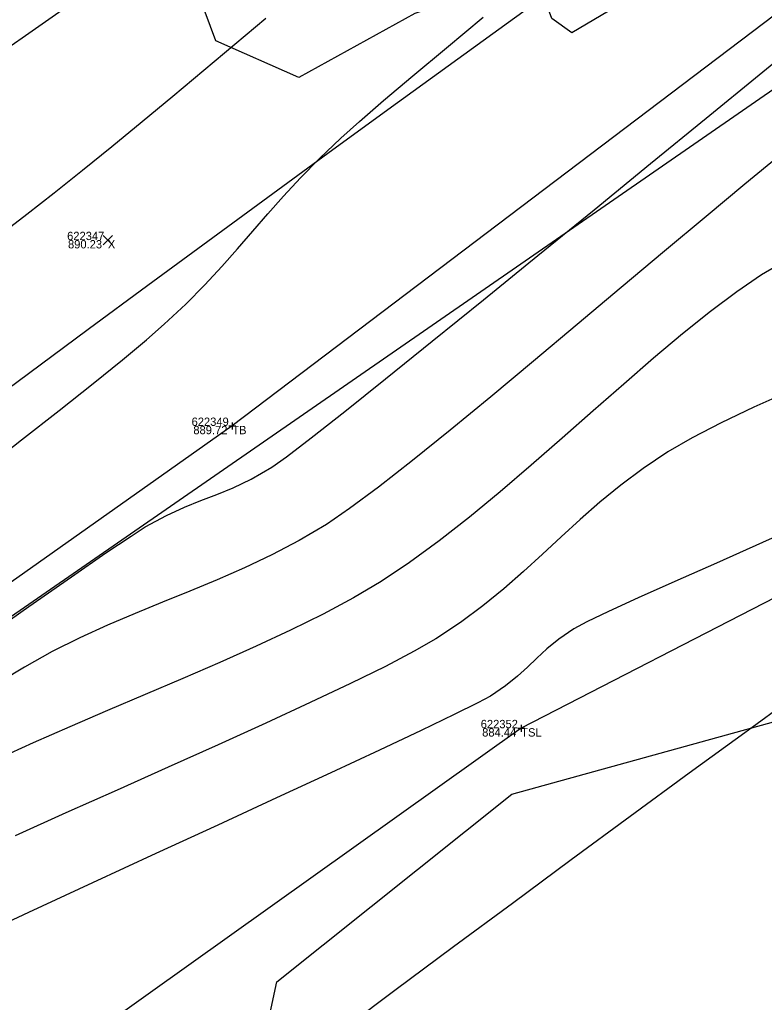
# Model space of a CAD drawing. Extents: x 1957117 to 1971063, y 701601 to 715861.
# Drawn here: x 1965001.33 to 1965032.64, y 708726.43 to 708767.74 of the extents above; entities that cross this region are included whole.
import ezdxf

# ---------------------------------------------------------------- set-up
doc = ezdxf.new("R2010")
doc.units = 0
for name, color, linetype in [('AP_X_Lights', 7, 'Continuous'), ('DT_X_Break_Line', 7, 'Continuous'), ('DT_X_Contour_Major', 7, 'Continuous'), ('DT_X_Contour_Minor', 7, 'Continuous'), ('GE_X_CL_20', 7, 'Continuous'), ('PV_P_Drive', 7, 'Continuous'), ('PV_P_Shoulder', 7, 'Continuous'), ('RS_Raster1', 7, 'Continuous'), ('RW_X_Esmt_RR', 7, 'Continuous'), ('RW_X_Fee_RW', 7, 'Continuous'), ('SC_Scratch1', 7, 'Continuous'), ('SC_Shading5', 7, 'Continuous'), ('VG_X_Tree_Line_Rt', 7, 'Continuous')]:
    doc.layers.add(name, color=color, linetype=linetype)

msp = doc.modelspace()

# ---------------------------------------------------------------- linework, layer by layer
at = {"layer": 'AP_X_Lights'}
for p, q in [((1965004.844, 708758.281), (1965005.232, 708758.671)), ((1965004.844, 708758.671), (1965005.232, 708758.281))]:
    msp.add_line(p, q, dxfattribs=at)
at = {"layer": 'DT_X_Break_Line'}
for points in [[(1964459.419, 708166.066), (1964484.47, 708210.071), (1964517.163, 708248.532), (1964551.272, 708286.883), (1964576.637, 708328.512), (1964605.613, 708370.101), (1964635.976, 708409.606), (1964662.807, 708439.954), (1964694.29, 708479.765), (1964724.075, 708520.081), (1964753.89, 708554.285), (1964794.454, 708592.201), (1964843.924, 708634.62), (1964878.394, 708661.199), (1964893.281, 708673.503), (1964913.837, 708697.422), (1964957.262, 708730.313), (1964994.166, 708761.913), (1965030.611, 708787.347)], [(1965041.837, 708774.578), (1965010.271, 708750.665), (1964969.626, 708721.958), (1964924.341, 708685.464), (1964900.18, 708665.667), (1964887.175, 708651.723), (1964860.054, 708620.024), (1964813.093, 708578.67), (1964771.951, 708542.904), (1964742.265, 708507.977), (1964705.969, 708472.325), (1964672.96, 708431.648), (1964649.579, 708399.778), (1964617.533, 708362.045), (1964589.28, 708321.646), (1964558.497, 708282.029), (1964530.137, 708238.87), (1964501.633, 708199.836), (1964472.058, 708159.676)], [(1965050.602, 708752.489), (1965022.418, 708737.957), (1964979.532, 708707.414), (1964946.947, 708671.366), (1964902.088, 708640.345), (1964867.661, 708605.251), (1964845.393, 708553.042), (1964812.967, 708521.412), (1964774.51, 708483.156), (1964735.488, 708448.226), (1964693.701, 708418.355), (1964680.131, 708378.684), (1964649.884, 708340.402), (1964620.274, 708299.709), (1964589.442, 708261.034), (1964557.968, 708221.563), (1964529.012, 708179.196)]]:
    msp.add_lwpolyline(points, dxfattribs=at)
at = {"layer": 'DT_X_Contour_Major'}
for points in [[(1964999.711, 708748.747), (1965001.414, 708750.074), (1965002.994, 708751.317), (1965004.419, 708752.45), (1965005.653, 708753.448), (1965006.661, 708754.285), (1965007.409, 708754.937), (1965008.316, 708755.789), (1965009.115, 708756.594), (1965009.832, 708757.364), (1965010.495, 708758.109), (1965011.13, 708758.844), (1965011.765, 708759.579), (1965012.426, 708760.326), (1965013.141, 708761.098), (1965013.936, 708761.907), (1965014.84, 708762.765), (1965015.616, 708763.459), (1965016.634, 708764.341), (1965017.862, 708765.384), (1965019.269, 708766.561), (1965020.821, 708767.846)], [(1964999.711, 708748.747), (1965001.414, 708750.074), (1965002.994, 708751.317), (1965004.419, 708752.45), (1965005.653, 708753.448), (1965006.661, 708754.285), (1965007.409, 708754.937), (1965008.316, 708755.789), (1965009.115, 708756.594), (1965009.832, 708757.364), (1965010.495, 708758.109), (1965011.13, 708758.844), (1965011.765, 708759.579), (1965012.426, 708760.326), (1965013.141, 708761.098), (1965013.936, 708761.907), (1965014.84, 708762.765), (1965015.616, 708763.459), (1965016.634, 708764.341), (1965017.862, 708765.384), (1965019.269, 708766.561), (1965020.821, 708767.846)], [(1965011.682, 708767.793), (1965010.383, 708766.703), (1965009.077, 708765.608), (1965007.772, 708764.518), (1965006.48, 708763.445), (1965005.21, 708762.4), (1965003.973, 708761.396), (1965002.779, 708760.442), (1965001.639, 708759.551), (1965000.6, 708758.758)], [(1965011.682, 708767.793), (1965010.383, 708766.703), (1965009.077, 708765.608), (1965007.772, 708764.518), (1965006.48, 708763.445), (1965005.21, 708762.4), (1965003.973, 708761.396), (1965002.779, 708760.442), (1965001.639, 708759.551), (1965000.6, 708758.758)], [(1965034.627, 708746.686), (1965032.561, 708745.762), (1965030.624, 708744.9), (1965028.868, 708744.119), (1965027.34, 708743.434), (1965026.092, 708742.863), (1965025.173, 708742.423), (1965024.631, 708742.131), (1965023.997, 708741.696), (1965023.497, 708741.292), (1965023.077, 708740.906), (1965022.684, 708740.527), (1965022.264, 708740.142), (1965021.763, 708739.74), (1965021.128, 708739.307), (1965020.598, 708739.022), (1965019.605, 708738.533), (1965018.207, 708737.865), (1965016.457, 708737.041), (1965014.412, 708736.088), (1965012.127, 708735.028), (1965009.659, 708733.886), (1965007.062, 708732.686), (1965004.393, 708731.453), (1965001.707, 708730.21), (1964999.06, 708728.982)], [(1965034.627, 708746.686), (1965032.561, 708745.762), (1965030.624, 708744.9), (1965028.868, 708744.119), (1965027.34, 708743.434), (1965026.092, 708742.863), (1965025.173, 708742.423), (1965024.631, 708742.131), (1965023.997, 708741.696), (1965023.497, 708741.292), (1965023.077, 708740.906), (1965022.684, 708740.527), (1965022.264, 708740.142), (1965021.763, 708739.74), (1965021.128, 708739.307), (1965020.598, 708739.022), (1965019.605, 708738.533), (1965018.207, 708737.865), (1965016.457, 708737.041), (1965014.412, 708736.088), (1965012.127, 708735.028), (1965009.659, 708733.886), (1965007.062, 708732.686), (1965004.393, 708731.453), (1965001.707, 708730.21), (1964999.06, 708728.982)]]:
    msp.add_lwpolyline(points, dxfattribs=at)
at = {"layer": 'DT_X_Contour_Minor'}
for points in [[(1964999.631, 708741.605), (1965001.714, 708743.068), (1965003.51, 708744.32), (1965004.961, 708745.323), (1965006.015, 708746.037), (1965006.614, 708746.422), (1965007.499, 708746.903), (1965008.264, 708747.254), (1965008.955, 708747.529), (1965009.62, 708747.781), (1965010.306, 708748.063), (1965011.059, 708748.429), (1965011.927, 708748.932), (1965012.546, 708749.371), (1965013.589, 708750.169), (1965014.997, 708751.277), (1965016.712, 708752.646), (1965018.677, 708754.227), (1965020.831, 708755.971), (1965023.118, 708757.83), (1965025.479, 708759.753), (1965027.855, 708761.692), (1965030.188, 708763.598), (1965032.42, 708765.421), (1965034.491, 708767.114)], [(1964999.631, 708741.605), (1965001.714, 708743.068), (1965003.51, 708744.32), (1965004.961, 708745.323), (1965006.015, 708746.037), (1965006.614, 708746.422), (1965007.499, 708746.903), (1965008.264, 708747.254), (1965008.955, 708747.529), (1965009.62, 708747.781), (1965010.306, 708748.063), (1965011.059, 708748.429), (1965011.927, 708748.932), (1965012.546, 708749.371), (1965013.589, 708750.169), (1965014.997, 708751.277), (1965016.712, 708752.646), (1965018.677, 708754.227), (1965020.831, 708755.971), (1965023.118, 708757.83), (1965025.479, 708759.753), (1965027.855, 708761.692), (1965030.188, 708763.598), (1965032.42, 708765.421), (1965034.491, 708767.114)], [(1965033.305, 708762.049), (1965031.82, 708760.833), (1965030.186, 708759.474), (1965028.44, 708758.011), (1965026.623, 708756.481), (1965024.774, 708754.925), (1965022.932, 708753.381), (1965021.136, 708751.887), (1965019.426, 708750.481), (1965017.841, 708749.204), (1965016.42, 708748.093), (1965015.202, 708747.188), (1965014.227, 708746.526), (1965013.081, 708745.849), (1965011.935, 708745.246), (1965010.787, 708744.7), (1965009.639, 708744.196), (1965008.49, 708743.718), (1965007.338, 708743.251), (1965006.184, 708742.779), (1965005.027, 708742.286), (1965003.867, 708741.757), (1965002.703, 708741.177), (1965001.535, 708740.529), (1965000.586, 708739.943)], [(1965033.305, 708762.049), (1965031.82, 708760.833), (1965030.186, 708759.474), (1965028.44, 708758.011), (1965026.623, 708756.481), (1965024.774, 708754.925), (1965022.932, 708753.381), (1965021.136, 708751.887), (1965019.426, 708750.481), (1965017.841, 708749.204), (1965016.42, 708748.093), (1965015.202, 708747.188), (1965014.227, 708746.526), (1965013.081, 708745.849), (1965011.935, 708745.246), (1965010.787, 708744.7), (1965009.639, 708744.196), (1965008.49, 708743.718), (1965007.338, 708743.251), (1965006.184, 708742.779), (1965005.027, 708742.286), (1965003.867, 708741.757), (1965002.703, 708741.177), (1965001.535, 708740.529), (1965000.586, 708739.943)], [(1965033.727, 708757.722), (1965032.522, 708757.012), (1965031.478, 708756.305), (1965030.367, 708755.471), (1965029.198, 708754.532), (1965027.981, 708753.509), (1965026.726, 708752.424), (1965025.444, 708751.299), (1965024.144, 708750.155), (1965022.836, 708749.014), (1965021.53, 708747.898), (1965020.236, 708746.829), (1965018.965, 708745.829), (1965017.725, 708744.918), (1965016.527, 708744.12), (1965015.372, 708743.438), (1965014.098, 708742.757), (1965012.724, 708742.078), (1965011.269, 708741.4), (1965009.752, 708740.723), (1965008.192, 708740.046), (1965006.609, 708739.37), (1965005.02, 708738.695), (1965003.446, 708738.019), (1965001.906, 708737.344), (1965000.417, 708736.668)], [(1965033.727, 708757.722), (1965032.522, 708757.012), (1965031.478, 708756.305), (1965030.367, 708755.471), (1965029.198, 708754.532), (1965027.981, 708753.509), (1965026.726, 708752.424), (1965025.444, 708751.299), (1965024.144, 708750.155), (1965022.836, 708749.014), (1965021.53, 708747.898), (1965020.236, 708746.829), (1965018.965, 708745.829), (1965017.725, 708744.918), (1965016.527, 708744.12), (1965015.372, 708743.438), (1965014.098, 708742.757), (1965012.724, 708742.078), (1965011.269, 708741.4), (1965009.752, 708740.723), (1965008.192, 708740.046), (1965006.609, 708739.37), (1965005.02, 708738.695), (1965003.446, 708738.019), (1965001.906, 708737.344), (1965000.417, 708736.668)], [(1965033.714, 708752.131), (1965032.2, 708751.449), (1965030.818, 708750.793), (1965029.599, 708750.166), (1965028.577, 708749.571), (1965027.546, 708748.88), (1965026.602, 708748.175), (1965025.726, 708747.457), (1965024.898, 708746.732), (1965024.099, 708746.002), (1965023.31, 708745.271), (1965022.511, 708744.542), (1965021.682, 708743.819), (1965020.805, 708743.104), (1965019.86, 708742.401), (1965018.827, 708741.713), (1965017.918, 708741.189), (1965016.707, 708740.558), (1965015.235, 708739.836), (1965013.544, 708739.036), (1965011.676, 708738.175), (1965009.673, 708737.265), (1965007.577, 708736.322), (1965005.428, 708735.36), (1965003.27, 708734.394), (1965001.142, 708733.439)], [(1965033.714, 708752.131), (1965032.2, 708751.449), (1965030.818, 708750.793), (1965029.599, 708750.166), (1965028.577, 708749.571), (1965027.546, 708748.88), (1965026.602, 708748.175), (1965025.726, 708747.457), (1965024.898, 708746.732), (1965024.099, 708746.002), (1965023.31, 708745.271), (1965022.511, 708744.542), (1965021.682, 708743.819), (1965020.805, 708743.104), (1965019.86, 708742.401), (1965018.827, 708741.713), (1965017.918, 708741.189), (1965016.707, 708740.558), (1965015.235, 708739.836), (1965013.544, 708739.036), (1965011.676, 708738.175), (1965009.673, 708737.265), (1965007.577, 708736.322), (1965005.428, 708735.36), (1965003.27, 708734.394), (1965001.142, 708733.439)]]:
    msp.add_lwpolyline(points, dxfattribs=at)
at = {"layer": 'GE_X_CL_20'}
msp.add_arc((1966139.697, 707219.062), 1909.859, 120.84471, 144.852303, dxfattribs=at)
at = {"layer": 'PV_P_Drive'}
for p, q in [((1965010.125, 708750.665), (1965010.417, 708750.665)), ((1965010.271, 708750.811), (1965010.271, 708750.519)), ((1965010.271, 708750.665), (1965010.271, 708750.665)), ((1965022.272, 708737.957), (1965022.564, 708737.957)), ((1965022.418, 708738.103), (1965022.418, 708737.811)), ((1965022.418, 708737.957), (1965022.418, 708737.957))]:
    msp.add_line(p, q, dxfattribs=at)
at = {"layer": 'RW_X_Esmt_RR'}
for centre, radius, start, end in [((1966120.586, 707244.515), 1904.605, 120.74585, 145.147416), ((1966139.697, 707219.062), 1879.859, 120.84471, 144.852303), ((1966139.697, 707219.062), 1939.859, 124.097571, 144.852303)]:
    msp.add_arc(centre, radius, start, end, dxfattribs=at)
at = {"layer": 'RW_X_Fee_RW'}
msp.add_lwpolyline([(1963881.046, 707276.431), (1964172.578, 707701.964), (1964668.324, 708419.582), (1964735.207, 708501.875), (1964966.496, 708718.802), (1965107.468, 708816.338), (1965585.552, 709094.216), (1966091.861, 709326.705), (1966247.281, 709386.816), (1966633.174, 709551.737), (1966943.202, 709670.565), (1967172.032, 709812.662), (1967935.697, 710373.174), (1968346.714, 710683.963), (1968484.345, 710796.182), (1968743.632, 711067.038), (1968903.937, 711275.819), (1969041.222, 711501.316), (1969638.166, 712572.015), (1970019.077, 713196.718)], dxfattribs=at)
at = {"layer": 'SC_Shading5'}
for points in [[(1963589.678, 706586.994), (1963626.625, 706689.548), (1963651.76, 706746.832), (1963668.09, 706778.596), (1963682.768, 706805.402), (1963734.424, 706911.594), (1963826.849, 707116.717), (1963877.258, 707215.645), (1963964.981, 707354.472), (1964070.526, 707509.355), (1964132.574, 707601.994), (1964163.9, 707642.169), (1964191.2, 707685.167), (1964278.98, 707807.131), (1964326.11, 707874.364), (1964396.427, 707968.962), (1964508.519, 708133.679), (1964655.588, 708336.552), (1964745.319, 708429.172), (1964840.327, 708522.317), (1964988.178, 708660.245), (1965089.796, 708739.041), (1965251.743, 708835.216), (1965415.807, 708922.048), (1965866.2, 709149.38), (1966173.543, 709294.131), (1966283.627, 709338.196), (1966534.003, 709419.214), (1966689.084, 709471.266), (1967008.468, 709641.817), (1967166.677, 709750.124), (1967422.113, 709931.083), (1967818.707, 710198.831), (1968187.021, 710459.852), (1968360.589, 710592.493), (1968496.543, 710707.847), (1968606.427, 710809.378), (1968733.391, 710937.091), (1968807.28, 711025.4), (1968843.008, 711077.094), (1968863.233, 711106.099), (1968909.747, 711171.311), (1968974.133, 711279.559), (1969130.932, 711546.915), (1969247.433, 711744.686), (1969402.714, 712016.424), (1969505.287, 712191.789), (1969666.311, 712460.805), (1969771.586, 712639.896), (1969880.058, 712820.917), (1969964.994, 712955.706), (1969990.005, 713000.084), (1970030.065, 713068.479)], [(1963609.915, 706579.703), (1963646.615, 706681.572), (1963671.193, 706737.585), (1963687.092, 706768.511), (1963701.884, 706795.526), (1963753.906, 706902.469), (1963846.249, 707107.41), (1963895.973, 707204.994), (1963982.966, 707342.667), (1964088.35, 707497.312), (1964150.015, 707589.379), (1964181.502, 707629.761), (1964209.024, 707673.109), (1964296.517, 707794.674), (1964343.552, 707861.772), (1964413.958, 707956.489), (1964526.123, 708121.313), (1964672.104, 708322.686), (1964760.576, 708414.006), (1964855.195, 708506.77), (1965002.134, 708643.847), (1965101.925, 708721.226), (1965262.272, 708816.451), (1965425.685, 708902.939), (1965875.63, 709130.044), (1966182.13, 709274.398), (1966290.944, 709317.954), (1966540.737, 709398.785), (1966697.632, 709451.445), (1967019.644, 709623.399), (1967178.971, 709732.471), (1967434.35, 709913.39), (1967830.945, 710181.14), (1968199.774, 710442.525), (1968374.086, 710575.735), (1968510.806, 710691.739), (1968621.36, 710793.889), (1968749.296, 710922.58), (1968824.413, 711012.355), (1968860.678, 711064.827), (1968880.812, 711093.701), (1968927.778, 711159.547), (1968992.655, 711268.62), (1969149.476, 711536.015), (1969266.039, 711733.891), (1969421.336, 712005.657), (1969523.8, 712180.835), (1969684.812, 712449.831), (1969790.084, 712628.917), (1969898.385, 712809.653), (1969983.474, 712944.685), (1970008.657, 712989.367), (1970048.626, 713057.607)]]:
    msp.add_spline(points, degree=3, dxfattribs=at)
at = {"layer": 'VG_X_Tree_Line_Rt'}
for points in [[(1965012.851, 708771.382), (1965014.468, 708770.902), (1965017.008, 708773.422), (1965019.649, 708775.391), (1965028.767, 708775.862), (1965028.767, 708775.862), (1965028.891, 708775.158), (1965029.247, 708772.569), (1965028.489, 708769.528), (1965024.55, 708767.185), (1965023.709, 708767.795), (1965023.166, 708769.241), (1965022.491, 708769.521), (1965017.946, 708768.003), (1965013.071, 708765.311), (1965009.578, 708766.851), (1965008.37, 708770.096), (1965012.851, 708771.382)], [(1965010.081, 708717.705), (1965012.147, 708727.298), (1965022.023, 708735.189), (1965041.8, 708740.651)]]:
    msp.add_lwpolyline(points, dxfattribs=at)

# ---------------------------------------------------------------- texts
at = {"layer": 'PV_P_Shoulder'}
for s, p in [('890.23', (1965003.365, 708758.126)), ('889.72', (1965008.634, 708750.315)), ('884.44', (1965020.776, 708737.607))]:
    msp.add_text(s, height=0.35, dxfattribs=at).set_placement(p)
at = {"layer": 'RS_Raster1'}
for s, p in [('622347', (1965003.329, 708758.476)), ('622349', (1965008.56, 708750.665)), ('622352', (1965020.715, 708737.957))]:
    msp.add_text(s, height=0.35, dxfattribs=at).set_placement(p)
at = {"layer": 'SC_Scratch1'}
for s, p in [('X', (1965005.038, 708758.126)), ('TB', (1965010.271, 708750.315)), ('TSL', (1965022.418, 708737.607))]:
    msp.add_text(s, height=0.35, dxfattribs=at).set_placement(p)

doc.saveas('drawing.dxf')
